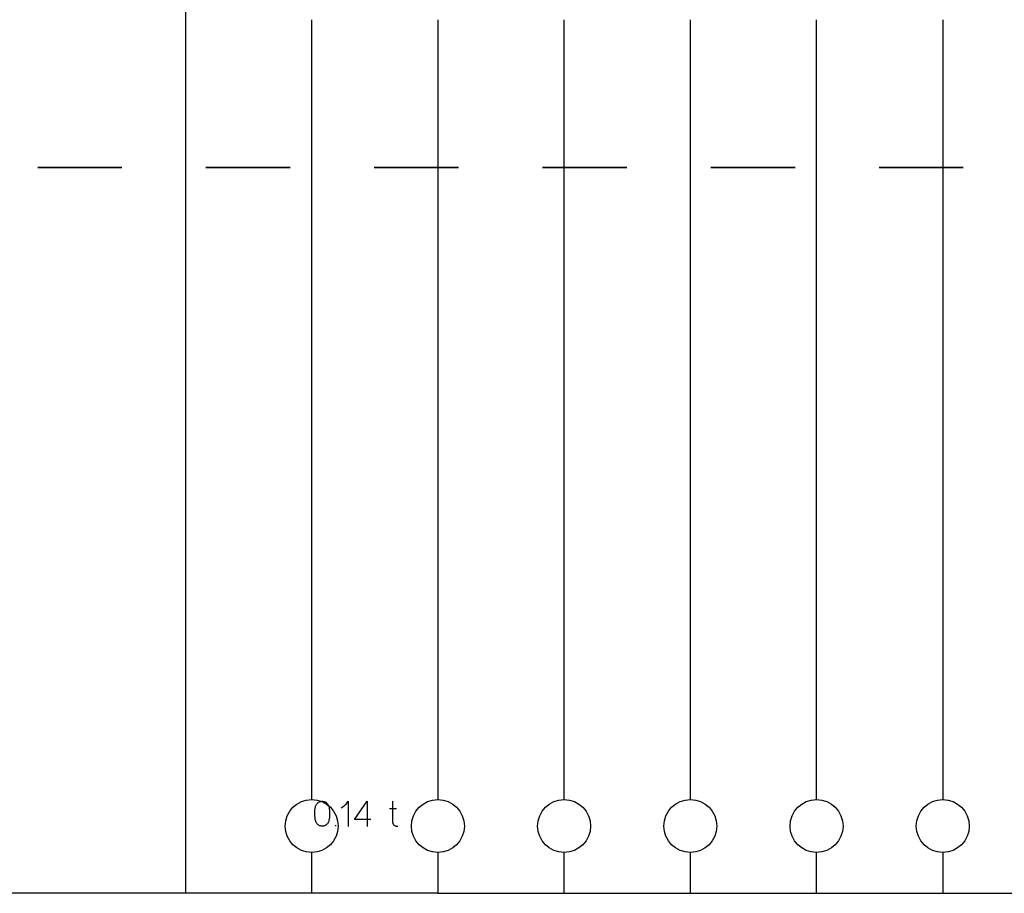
# Model space of a CAD drawing. Header units: inches. Extents: x 1880 to 2363, y -453 to -54.
# Tile 554 of 656: x 1903.36 to 1904.53, y -67.94 to -66.9. Entities that reach past the tile are written whole.
import ezdxf

# ---------------------------------------------------------------- set-up
doc = ezdxf.new("R2010")
doc.units = ezdxf.units.IN
doc.header["$LTSCALE"] = 0.5
doc.header["$MEASUREMENT"] = 0
doc.linetypes.add('PHANTOM', pattern=[0.25, 0.125, -0.025, 0.025, -0.025, 0.025, -0.025])
doc.layers.add('APP-M-S', color=30, linetype='Continuous')
doc.layers.add('PUN-M-S2', color=1, linetype='Continuous')

msp = doc.modelspace()

# ---------------------------------------------------------------- linework, layer by layer
at = {"color": 7, "linetype": 'PHANTOM', "lineweight": 35}
msp.add_line((1914.67764, -67.07812), (1902.36134, -67.07812), dxfattribs=at)
at = {"color": 7, "linetype": 'Continuous'}
for p, q in [((1903.70717, -67.84231), (1903.70741, -67.84026)), ((1903.70741, -67.84026), (1903.70775, -67.83819)), ((1903.70775, -67.83819), (1903.70792, -67.83749)), ((1903.70792, -67.83749), (1903.70816, -67.8368)), ((1903.70816, -67.8368), (1903.70846, -67.83616)), ((1903.70846, -67.83616), (1903.70881, -67.83554)), ((1903.70881, -67.83554), (1903.70921, -67.83496)), ((1903.70921, -67.83496), (1903.70966, -67.83442)), ((1903.70966, -67.83442), (1903.71015, -67.83393)), ((1903.71015, -67.83393), (1903.71068, -67.83347)), ((1903.71068, -67.83347), (1903.71124, -67.83306)), ((1903.71124, -67.83306), (1903.71184, -67.8327)), ((1903.71184, -67.8327), (1903.71247, -67.83238)), ((1903.71247, -67.83238), (1903.71314, -67.83212)), ((1903.71314, -67.83212), (1903.71383, -67.83191)), ((1903.71383, -67.83191), (1903.71454, -67.83177)), ((1903.71454, -67.83177), (1903.71526, -67.8317)), ((1903.71526, -67.8317), (1903.716, -67.83168)), ((1903.716, -67.83168), (1903.71674, -67.83174)), ((1903.71674, -67.83174), (1903.71745, -67.83185)), ((1903.71745, -67.83185), (1903.71815, -67.83202)), ((1903.71815, -67.83202), (1903.71882, -67.83226)), ((1903.71882, -67.83226), (1903.71946, -67.83256)), ((1903.71946, -67.83256), (1903.72007, -67.8329)), ((1903.72007, -67.8329), (1903.72065, -67.8333)), ((1903.72065, -67.8333), (1903.72118, -67.83374)), ((1903.72118, -67.83374), (1903.72168, -67.83422)), ((1903.72168, -67.83422), (1903.72213, -67.83475)), ((1903.72213, -67.83475), (1903.72255, -67.83532)), ((1903.72255, -67.83532), (1903.72292, -67.83593)), ((1903.72292, -67.83593), (1903.72324, -67.83658)), ((1903.72324, -67.83658), (1903.72351, -67.83725)), ((1903.72351, -67.83725), (1903.72372, -67.83794)), ((1903.72372, -67.83794), (1903.72387, -67.83865)), ((1903.72387, -67.83865), (1903.72416, -67.84065)), ((1903.72416, -67.84065), (1903.72437, -67.84265)), ((1903.73834, -67.83927), (1903.73963, -67.8386)), ((1903.73963, -67.8386), (1903.74086, -67.83784)), ((1903.74086, -67.83784), (1903.74202, -67.83698)), ((1903.74202, -67.83698), (1903.74312, -67.83604)), ((1903.74312, -67.83604), (1903.74415, -67.835)), ((1903.74415, -67.835), (1903.74509, -67.8339)), ((1903.74509, -67.8339), (1903.74594, -67.83273)), ((1903.74594, -67.83273), (1903.74671, -67.83148)), ((1903.74671, -67.83148), (1903.74671, -67.86148)), ((1903.75414, -67.85315), (1903.76931, -67.83148)), ((1903.76931, -67.83148), (1903.76931, -67.86148)), ((1903.79589, -67.84026), (1903.80422, -67.84026)), ((1903.79945, -67.83152), (1903.79945, -67.8563)), ((1903.70699, -67.84643), (1903.70703, -67.84437)), ((1903.70706, -67.84848), (1903.70699, -67.84643)), ((1903.70703, -67.84437), (1903.70717, -67.84231)), ((1903.70723, -67.85054), (1903.70706, -67.84848)), ((1903.7075, -67.85259), (1903.70723, -67.85054)), ((1903.70788, -67.85464), (1903.7075, -67.85259)), ((1903.72398, -67.85261), (1903.72363, -67.8546)), ((1903.72424, -67.85062), (1903.72398, -67.85261)), ((1903.72442, -67.84863), (1903.72424, -67.85062)), ((1903.72437, -67.84265), (1903.72448, -67.84464)), ((1903.72449, -67.84664), (1903.72442, -67.84863)), ((1903.72448, -67.84464), (1903.72449, -67.84664)), ((1903.77345, -67.85315), (1903.75414, -67.85315)), ((1903.70803, -67.85535), (1903.70788, -67.85464)), ((1903.70824, -67.85603), (1903.70803, -67.85535)), ((1903.70851, -67.85668), (1903.70824, -67.85603)), ((1903.70883, -67.85729), (1903.70851, -67.85668)), ((1903.70921, -67.85788), (1903.70883, -67.85729)), ((1903.70963, -67.85842), (1903.70921, -67.85788)), ((1903.71009, -67.85892), (1903.70963, -67.85842)), ((1903.71059, -67.85939), (1903.71009, -67.85892)), ((1903.71114, -67.85981), (1903.71059, -67.85939)), ((1903.71171, -67.86018), (1903.71114, -67.85981)), ((1903.71232, -67.8605), (1903.71171, -67.86018)), ((1903.71297, -67.86078), (1903.71232, -67.8605)), ((1903.71364, -67.86099), (1903.71297, -67.86078)), ((1903.71433, -67.86115), (1903.71364, -67.86099)), ((1903.71503, -67.86125), (1903.71433, -67.86115)), ((1903.71575, -67.86128), (1903.71503, -67.86125)), ((1903.71647, -67.86125), (1903.71575, -67.86128)), ((1903.71717, -67.86115), (1903.71647, -67.86125)), ((1903.71785, -67.86099), (1903.71717, -67.86115)), ((1903.71852, -67.86078), (1903.71785, -67.86099)), ((1903.71917, -67.8605), (1903.71852, -67.86078)), ((1903.71979, -67.86018), (1903.71917, -67.8605)), ((1903.72036, -67.85981), (1903.71979, -67.86018)), ((1903.72091, -67.85939), (1903.72036, -67.85981)), ((1903.72141, -67.85892), (1903.72091, -67.85939)), ((1903.72187, -67.85842), (1903.72141, -67.85892)), ((1903.72229, -67.85788), (1903.72187, -67.85842)), ((1903.72267, -67.85729), (1903.72229, -67.85788)), ((1903.72299, -67.85668), (1903.72267, -67.85729)), ((1903.72326, -67.85603), (1903.72299, -67.85668)), ((1903.72347, -67.85535), (1903.72326, -67.85603)), ((1903.72363, -67.85464), (1903.72347, -67.85535)), ((1903.7319, -67.86128), (1903.7319, -67.85999)), ((1903.79945, -67.8563), (1903.79948, -67.85687)), ((1903.79948, -67.85687), (1903.79958, -67.85743)), ((1903.79958, -67.85743), (1903.79973, -67.85797)), ((1903.79973, -67.85797), (1903.79995, -67.8585)), ((1903.79995, -67.8585), (1903.80023, -67.859)), ((1903.80023, -67.859), (1903.80056, -67.85945)), ((1903.80056, -67.85945), (1903.80095, -67.85987)), ((1903.80095, -67.85987), (1903.8014, -67.86024)), ((1903.8014, -67.86024), (1903.80187, -67.86056)), ((1903.80187, -67.86056), (1903.80237, -67.86083)), ((1903.80237, -67.86083), (1903.80288, -67.86104)), ((1903.80288, -67.86104), (1903.80343, -67.86119)), ((1903.80343, -67.86119), (1903.80399, -67.86128)), ((1903.80399, -67.86128), (1903.80456, -67.86131)), ((1903.80456, -67.86131), (1903.80513, -67.86126)), ((1903.80513, -67.86126), (1903.80571, -67.86115))]:
    msp.add_line(p, q, dxfattribs=at)
at = {"layer": 'APP-M-S', "linetype": 'Continuous', "lineweight": 25}
for p, q in [((1903.55324, -66.79107), (1903.55324, -67.94107)), ((1903.70324, -67.82957), (1903.70324, -66.90257)), ((1903.85324, -66.90257), (1903.85324, -67.82957)), ((1904.00324, -67.82957), (1904.00324, -66.90257)), ((1904.15324, -67.82957), (1904.15324, -66.90257)), ((1904.30324, -67.82957), (1904.30324, -66.90257)), ((1904.45324, -66.90257), (1904.45324, -67.82957)), ((1903.70324, -67.94107), (1903.70324, -67.89257)), ((1903.85324, -67.89257), (1903.85324, -67.94107)), ((1904.00324, -67.94107), (1904.00324, -67.89257)), ((1904.15324, -67.94107), (1904.15324, -67.89257)), ((1904.30324, -67.94107), (1904.30324, -67.89257)), ((1904.45324, -67.89257), (1904.45324, -67.94107)), ((1903.85324, -67.94107), (1899.55324, -67.94107)), ((1903.85324, -67.94107), (1906.55324, -67.94107))]:
    msp.add_line(p, q, dxfattribs=at)
for centre in [(1903.85324, -67.86107), (1904.00324, -67.86107), (1904.15324, -67.86107), (1904.30324, -67.86107), (1904.45324, -67.86107)]:
    msp.add_circle(centre, 0.0315, dxfattribs=at)
at = {"layer": 'PUN-M-S2', "linetype": 'Continuous', "lineweight": 25}
msp.add_circle((1903.70324, -67.86107), 0.0315, dxfattribs=at)

doc.saveas('drawing.dxf')
